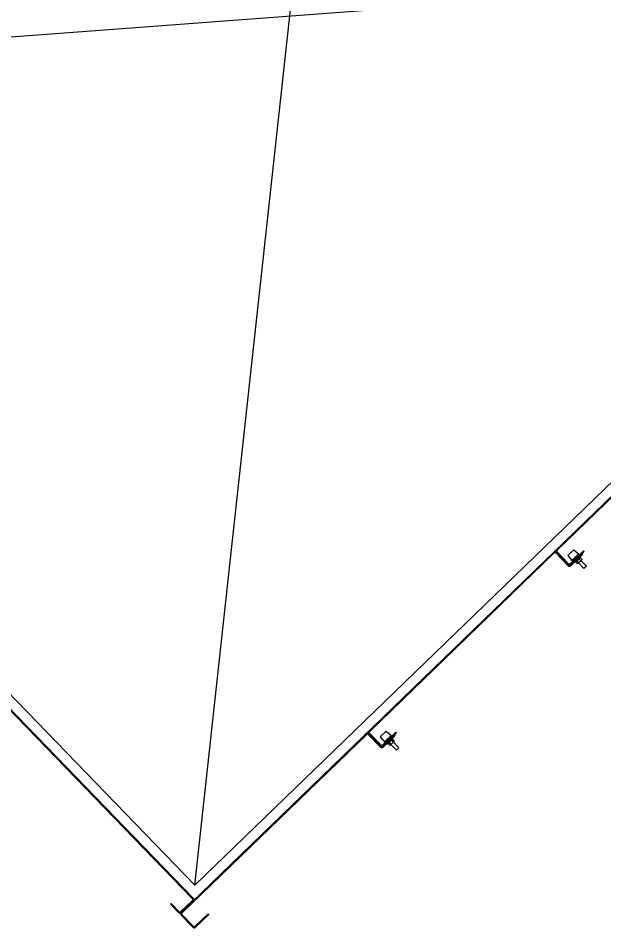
# Model space of a CAD drawing. Extents: x 468143 to 491361, y 1438528 to 1468730.
# Drawn here: x 490339.243 to 490342.058, y 1467622.87 to 1467627.245 of the extents above; entities that cross this region are included whole.
import ezdxf

# ---------------------------------------------------------------- set-up
doc = ezdxf.new("R2010")
doc.units = 0
doc.layers.add('Xreference_dp', color=7, linetype='Continuous')

msp = doc.modelspace()

# ---------------------------------------------------------------- linework, layer by layer
at = {"layer": 'Xreference_dp'}
for p, q in [((490340.0921, 1467623.0751), (490341.0051, 1467631.4252)), ((490340.0921, 1467623.0751), (490341.0051, 1467631.4252)), ((490344.87, 1467627.6308), (490340.0269, 1467622.9436)), ((490344.87, 1467627.6308), (490340.0269, 1467622.9436)), ((490344.7364, 1467627.5699), (490336.3528, 1467626.9388)), ((490344.7364, 1467627.5699), (490336.3528, 1467626.9388)), ((490344.7364, 1467627.5699), (490340.0921, 1467623.0751)), ((490344.7364, 1467627.5699), (490340.0921, 1467623.0751)), ((490336.2613, 1467626.9627), (490340.0846, 1467623.0122)), ((490336.2613, 1467626.9627), (490340.0846, 1467623.0122)), ((490336.3528, 1467626.9388), (490340.0921, 1467623.0751)), ((490336.3528, 1467626.9388), (490340.0921, 1467623.0751)), ((490343.0695, 1467625.8823), (490341.8333, 1467624.6859)), ((490343.0695, 1467625.8823), (490341.8333, 1467624.6859)), ((490341.8201, 1467624.6731), (490340.9316, 1467623.8132)), ((490341.8201, 1467624.6731), (490340.9316, 1467623.8132)), ((490341.8861, 1467624.6119), (490341.8271, 1467624.673)), ((490341.8861, 1467624.6119), (490341.8271, 1467624.673)), ((490341.8892, 1467624.6149), (490341.8301, 1467624.6759)), ((490341.8892, 1467624.6149), (490341.8301, 1467624.6759)), ((490341.8332, 1467624.6789), (490341.8889, 1467624.6215)), ((490341.8332, 1467624.6789), (490341.8889, 1467624.6215)), ((490341.9136, 1467624.6888), (490341.8853, 1467624.6614)), ((490341.9136, 1467624.6888), (490341.8853, 1467624.6614)), ((490341.8853, 1467624.6614), (490341.9051, 1467624.6374)), ((490341.8853, 1467624.6614), (490341.9051, 1467624.6374)), ((490341.8958, 1467624.6213), (490341.9599, 1467624.6834)), ((490341.8958, 1467624.6213), (490341.9599, 1467624.6834)), ((490341.9539, 1467624.6707), (490341.8961, 1467624.6148)), ((490341.9539, 1467624.6707), (490341.8961, 1467624.6148)), ((490341.8988, 1467624.6183), (490341.9629, 1467624.6803)), ((490341.8988, 1467624.6183), (490341.9629, 1467624.6803)), ((490341.9569, 1467624.6676), (490341.8991, 1467624.6117)), ((490341.9569, 1467624.6676), (490341.8991, 1467624.6117)), ((490341.9369, 1467624.6682), (490341.9051, 1467624.6374)), ((490341.9369, 1467624.6682), (490341.9051, 1467624.6374)), ((490341.9136, 1467624.6888), (490341.9369, 1467624.6682)), ((490341.9136, 1467624.6888), (490341.9369, 1467624.6682)), ((490341.9367, 1467624.6549), (490341.9367, 1467624.6541)), ((490341.9367, 1467624.6549), (490341.9367, 1467624.6541)), ((490341.9369, 1467624.6682), (490341.9368, 1467624.661)), ((490341.9369, 1467624.6682), (490341.9368, 1467624.661)), ((490341.9387, 1467624.6454), (490341.9478, 1467624.636)), ((490341.9387, 1467624.6454), (490341.9478, 1467624.636)), ((490341.9441, 1467624.6507), (490341.9456, 1467624.6545)), ((490341.9441, 1467624.6507), (490341.9456, 1467624.6545)), ((490341.9441, 1467624.6507), (490341.9533, 1467624.6413)), ((490341.9441, 1467624.6507), (490341.9533, 1467624.6413)), ((490341.9539, 1467624.6707), (490341.9569, 1467624.6676)), ((490341.9539, 1467624.6707), (490341.9569, 1467624.6676)), ((490341.9629, 1467624.6803), (490341.9599, 1467624.6834)), ((490341.9629, 1467624.6803), (490341.9599, 1467624.6834)), ((490341.9051, 1467624.6374), (490341.9123, 1467624.6373)), ((490341.9051, 1467624.6374), (490341.9123, 1467624.6373)), ((490341.9184, 1467624.6372), (490341.9192, 1467624.6372)), ((490341.9184, 1467624.6372), (490341.9192, 1467624.6372)), ((490341.9224, 1467624.6296), (490341.9185, 1467624.6283)), ((490341.9224, 1467624.6296), (490341.9185, 1467624.6283)), ((490341.9224, 1467624.6296), (490341.9315, 1467624.6202)), ((490341.9224, 1467624.6296), (490341.9315, 1467624.6202)), ((490341.9278, 1467624.6349), (490341.9369, 1467624.6255)), ((490341.9278, 1467624.6349), (490341.9369, 1467624.6255)), ((490341.9533, 1467624.6413), (490341.9315, 1467624.6202)), ((490341.9533, 1467624.6413), (490341.9315, 1467624.6202)), ((490341.9628, 1467624.5978), (490341.9365, 1467624.625)), ((490341.9628, 1467624.5978), (490341.9365, 1467624.625)), ((490341.9746, 1467624.6092), (490341.9483, 1467624.6364)), ((490341.9746, 1467624.6092), (490341.9483, 1467624.6364)), ((490341.9746, 1467624.6092), (490341.9628, 1467624.5978)), ((490341.9746, 1467624.6092), (490341.9628, 1467624.5978)), ((490340.0815, 1467623.0092), (490338.7499, 1467624.3851)), ((490340.0815, 1467623.0092), (490338.7499, 1467624.3851)), ((490341.0119, 1467623.8161), (490340.9836, 1467623.7887)), ((490341.0119, 1467623.8161), (490340.9836, 1467623.7887)), ((490341.0119, 1467623.8161), (490341.0352, 1467623.7955)), ((490341.0119, 1467623.8161), (490341.0352, 1467623.7955)), ((490340.9184, 1467623.8004), (490340.0299, 1467622.9405)), ((490340.9184, 1467623.8004), (490340.0299, 1467622.9405)), ((490340.9844, 1467623.7392), (490340.9253, 1467623.8003)), ((490340.9844, 1467623.7392), (490340.9253, 1467623.8003)), ((490340.9875, 1467623.7422), (490340.9284, 1467623.8032)), ((490340.9875, 1467623.7422), (490340.9284, 1467623.8032)), ((490340.9315, 1467623.8062), (490340.9871, 1467623.7488)), ((490340.9315, 1467623.8062), (490340.9871, 1467623.7488)), ((490340.9836, 1467623.7887), (490341.0034, 1467623.7647)), ((490340.9836, 1467623.7887), (490341.0034, 1467623.7647)), ((490340.9941, 1467623.7486), (490341.0582, 1467623.8107)), ((490340.9941, 1467623.7486), (490341.0582, 1467623.8107)), ((490341.0522, 1467623.798), (490340.9944, 1467623.7421)), ((490341.0522, 1467623.798), (490340.9944, 1467623.7421)), ((490340.9971, 1467623.7456), (490341.0612, 1467623.8076)), ((490340.9971, 1467623.7456), (490341.0612, 1467623.8076)), ((490341.0552, 1467623.7949), (490340.9974, 1467623.739)), ((490341.0552, 1467623.7949), (490340.9974, 1467623.739)), ((490341.0352, 1467623.7955), (490341.0034, 1467623.7647)), ((490341.0352, 1467623.7955), (490341.0034, 1467623.7647)), ((490341.035, 1467623.7822), (490341.035, 1467623.7814)), ((490341.035, 1467623.7822), (490341.035, 1467623.7814)), ((490341.0352, 1467623.7955), (490341.0351, 1467623.7883)), ((490341.0352, 1467623.7955), (490341.0351, 1467623.7883)), ((490341.037, 1467623.7727), (490341.0461, 1467623.7633)), ((490341.037, 1467623.7727), (490341.0461, 1467623.7633)), ((490341.0424, 1467623.778), (490341.0439, 1467623.7818)), ((490341.0424, 1467623.778), (490341.0439, 1467623.7818)), ((490341.0424, 1467623.778), (490341.0515, 1467623.7686)), ((490341.0424, 1467623.778), (490341.0515, 1467623.7686)), ((490341.0522, 1467623.798), (490341.0552, 1467623.7949)), ((490341.0522, 1467623.798), (490341.0552, 1467623.7949)), ((490341.0612, 1467623.8076), (490341.0582, 1467623.8107)), ((490341.0612, 1467623.8076), (490341.0582, 1467623.8107)), ((490341.0034, 1467623.7647), (490341.0106, 1467623.7646)), ((490341.0034, 1467623.7647), (490341.0106, 1467623.7646)), ((490341.0166, 1467623.7645), (490341.0175, 1467623.7645)), ((490341.0166, 1467623.7645), (490341.0175, 1467623.7645)), ((490341.0206, 1467623.7569), (490341.0168, 1467623.7556)), ((490341.0206, 1467623.7569), (490341.0168, 1467623.7556)), ((490341.0206, 1467623.7569), (490341.0298, 1467623.7475)), ((490341.0206, 1467623.7569), (490341.0298, 1467623.7475)), ((490341.0261, 1467623.7622), (490341.0352, 1467623.7528)), ((490341.0261, 1467623.7622), (490341.0352, 1467623.7528)), ((490341.0515, 1467623.7686), (490341.0298, 1467623.7475)), ((490341.0515, 1467623.7686), (490341.0298, 1467623.7475)), ((490341.0611, 1467623.7251), (490341.0347, 1467623.7523)), ((490341.0611, 1467623.7251), (490341.0347, 1467623.7523)), ((490341.0729, 1467623.7365), (490341.0465, 1467623.7637)), ((490341.0729, 1467623.7365), (490341.0465, 1467623.7637)), ((490341.0729, 1467623.7365), (490341.0611, 1467623.7251)), ((490341.0729, 1467623.7365), (490341.0611, 1467623.7251)), ((490339.9746, 1467622.9843), (490339.9777, 1467622.9873)), ((490339.9746, 1467622.9843), (490339.9777, 1467622.9873)), ((490339.9746, 1467622.9843), (490340.0139, 1467622.9438)), ((490339.9746, 1467622.9843), (490340.0139, 1467622.9438)), ((490339.9777, 1467622.9873), (490340.017, 1467622.9468)), ((490339.9777, 1467622.9873), (490340.017, 1467622.9468)), ((490340.0239, 1467622.9467), (490340.0814, 1467623.0023)), ((490340.0239, 1467622.9467), (490340.0814, 1467623.0023)), ((490340.0847, 1467623.0121), (490340.091, 1467623.0056)), ((490340.0847, 1467623.0121), (490340.091, 1467623.0056)), ((490340.0267, 1467622.9305), (490340.0823, 1467622.8731)), ((490340.0267, 1467622.9305), (490340.0823, 1467622.8731)), ((490340.0298, 1467622.9335), (490340.0854, 1467622.876)), ((490340.0298, 1467622.9335), (490340.0854, 1467622.876)), ((490340.0924, 1467622.8759), (490340.1565, 1467622.938)), ((490340.0924, 1467622.8759), (490340.1565, 1467622.938)), ((490340.0954, 1467622.8728), (490340.1594, 1467622.9349)), ((490340.0954, 1467622.8728), (490340.1594, 1467622.9349)), ((490340.1594, 1467622.9349), (490340.1565, 1467622.938)), ((490340.1594, 1467622.9349), (490340.1565, 1467622.938))]:
    msp.add_line(p, q, dxfattribs=at)
for centre, radius, start, end in [((490341.8235, 1467624.6695), 0.00922, 44.063, 134.063), ((490341.8235, 1467624.6695), 0.00922, 44.063, 134.063), ((490341.8235, 1467624.6695), 0.00492, 44.063, 134.063), ((490341.8235, 1467624.6695), 0.00492, 44.063, 134.063), ((490341.8368, 1467624.6824), 0.00922, 134.063, 224.063), ((490341.8368, 1467624.6824), 0.00922, 134.063, 224.063), ((490341.8368, 1467624.6824), 0.00492, 134.063, 224.063), ((490341.8368, 1467624.6824), 0.00492, 134.063, 224.063), ((490341.9343, 1467624.6581), 0.0134, 289.0406, 291.9474), ((490341.9343, 1467624.6581), 0.0134, 289.0406, 291.9474), ((490341.9449, 1467624.6548), 0.00082, 339.063, 134.063), ((490341.9449, 1467624.6548), 0.00082, 339.063, 134.063), ((490341.8924, 1467624.6249), 0.00922, 224.063, 314.063), ((490341.8924, 1467624.6249), 0.00922, 224.063, 314.063), ((490341.8927, 1467624.6184), 0.00922, 224.063, 314.063), ((490341.8927, 1467624.6184), 0.00922, 224.063, 314.063), ((490341.8924, 1467624.6249), 0.00492, 224.063, 314.063), ((490341.8924, 1467624.6249), 0.00492, 224.063, 314.063), ((490341.8927, 1467624.6184), 0.00492, 224.063, 314.063), ((490341.8927, 1467624.6184), 0.00492, 224.063, 314.063), ((490341.9182, 1467624.6291), 0.00082, 134.063, 289.063), ((490341.9182, 1467624.6291), 0.00082, 134.063, 289.063), ((490341.9156, 1467624.6395), 0.013, 336.133, 339.1312), ((490341.9156, 1467624.6395), 0.013, 336.133, 339.1312), ((490340.935, 1467623.8097), 0.00922, 134.063, 224.063), ((490340.935, 1467623.8097), 0.00922, 134.063, 224.063), ((490340.9218, 1467623.7968), 0.00922, 44.063, 134.063), ((490340.9218, 1467623.7968), 0.00922, 44.063, 134.063), ((490340.9218, 1467623.7968), 0.00492, 44.063, 134.063), ((490340.9218, 1467623.7968), 0.00492, 44.063, 134.063), ((490340.935, 1467623.8097), 0.00492, 134.063, 224.063), ((490340.935, 1467623.8097), 0.00492, 134.063, 224.063), ((490341.0326, 1467623.7854), 0.0134, 289.0406, 291.9474), ((490341.0326, 1467623.7854), 0.0134, 289.0406, 291.9474), ((490341.0431, 1467623.7821), 0.00082, 339.063, 134.063), ((490341.0431, 1467623.7821), 0.00082, 339.063, 134.063), ((490340.9907, 1467623.7522), 0.00922, 224.063, 314.063), ((490340.9907, 1467623.7522), 0.00922, 224.063, 314.063), ((490340.991, 1467623.7457), 0.00922, 224.063, 314.063), ((490340.991, 1467623.7457), 0.00922, 224.063, 314.063), ((490340.9907, 1467623.7522), 0.00492, 224.063, 314.063), ((490340.9907, 1467623.7522), 0.00492, 224.063, 314.063), ((490340.991, 1467623.7457), 0.00492, 224.063, 314.063), ((490340.991, 1467623.7457), 0.00492, 224.063, 314.063), ((490341.0165, 1467623.7563), 0.00082, 134.063, 289.063), ((490341.0165, 1467623.7563), 0.00082, 134.063, 289.063), ((490341.0139, 1467623.7668), 0.013, 336.133, 339.1312), ((490341.0139, 1467623.7668), 0.013, 336.133, 339.1312), ((490340.078, 1467623.0058), 0.00492, 314.063, 44.063), ((490340.078, 1467623.0058), 0.00492, 314.063, 44.063), ((490340.078, 1467623.0058), 0.00922, 314.063, 44.063), ((490340.078, 1467623.0058), 0.00922, 314.063, 44.063), ((490340.0205, 1467622.9502), 0.00922, 224.063, 314.063), ((490340.0205, 1467622.9502), 0.00922, 224.063, 314.063), ((490340.0205, 1467622.9502), 0.00492, 224.063, 314.063), ((490340.0205, 1467622.9502), 0.00492, 224.063, 314.063), ((490340.0333, 1467622.9369), 0.00922, 134.063, 224.063), ((490340.0333, 1467622.9369), 0.00922, 134.063, 224.063), ((490340.0333, 1467622.9369), 0.00492, 134.063, 224.063), ((490340.0333, 1467622.9369), 0.00492, 134.063, 224.063), ((490340.0889, 1467622.8795), 0.00922, 224.063, 314.063), ((490340.0889, 1467622.8795), 0.00922, 224.063, 314.063), ((490340.0889, 1467622.8795), 0.00492, 224.063, 314.063), ((490340.0889, 1467622.8795), 0.00492, 224.063, 314.063)]:
    msp.add_arc(centre, radius, start, end, dxfattribs=at)
for points in [[(490341.9339, 1467624.6395), (490341.9344, 1467624.6399), (490341.9353, 1467624.6408), (490341.9369, 1467624.6428), (490341.938, 1467624.6444), (490341.9387, 1467624.6454)], [(490341.9339, 1467624.6395), (490341.9344, 1467624.6399), (490341.9353, 1467624.6408), (490341.9369, 1467624.6428), (490341.938, 1467624.6444), (490341.9387, 1467624.6454)], [(490341.9393, 1467624.6457), (490341.9396, 1467624.6458), (490341.9402, 1467624.646), (490341.941, 1467624.6465), (490341.9417, 1467624.647), (490341.9423, 1467624.6476), (490341.9429, 1467624.6483), (490341.9434, 1467624.649), (490341.9438, 1467624.6498), (490341.944, 1467624.6504), (490341.9441, 1467624.6507)], [(490341.9393, 1467624.6457), (490341.9396, 1467624.6458), (490341.9402, 1467624.646), (490341.941, 1467624.6465), (490341.9417, 1467624.647), (490341.9423, 1467624.6476), (490341.9429, 1467624.6483), (490341.9434, 1467624.649), (490341.9438, 1467624.6498), (490341.944, 1467624.6504), (490341.9441, 1467624.6507)], [(490341.9224, 1467624.6296), (490341.9227, 1467624.6297), (490341.9232, 1467624.6299), (490341.9241, 1467624.6303), (490341.9248, 1467624.6308), (490341.9255, 1467624.6313), (490341.9261, 1467624.632), (490341.9267, 1467624.6327), (490341.9272, 1467624.6334), (490341.9274, 1467624.634), (490341.9276, 1467624.6343)], [(490341.9224, 1467624.6296), (490341.9227, 1467624.6297), (490341.9232, 1467624.6299), (490341.9241, 1467624.6303), (490341.9248, 1467624.6308), (490341.9255, 1467624.6313), (490341.9261, 1467624.632), (490341.9267, 1467624.6327), (490341.9272, 1467624.6334), (490341.9274, 1467624.634), (490341.9276, 1467624.6343)], [(490341.9278, 1467624.6349), (490341.9289, 1467624.6355), (490341.9305, 1467624.6366), (490341.9325, 1467624.6382), (490341.9335, 1467624.639), (490341.9339, 1467624.6395)], [(490341.9278, 1467624.6349), (490341.9289, 1467624.6355), (490341.9305, 1467624.6366), (490341.9325, 1467624.6382), (490341.9335, 1467624.639), (490341.9339, 1467624.6395)], [(490341.0322, 1467623.7668), (490341.0326, 1467623.7672), (490341.0335, 1467623.7681), (490341.0352, 1467623.7701), (490341.0363, 1467623.7717), (490341.037, 1467623.7727)], [(490341.0322, 1467623.7668), (490341.0326, 1467623.7672), (490341.0335, 1467623.7681), (490341.0352, 1467623.7701), (490341.0363, 1467623.7717), (490341.037, 1467623.7727)], [(490341.0376, 1467623.773), (490341.0379, 1467623.7731), (490341.0385, 1467623.7733), (490341.0392, 1467623.7738), (490341.04, 1467623.7743), (490341.0406, 1467623.7749), (490341.0412, 1467623.7756), (490341.0417, 1467623.7763), (490341.0421, 1467623.7771), (490341.0423, 1467623.7777), (490341.0424, 1467623.778)], [(490341.0376, 1467623.773), (490341.0379, 1467623.7731), (490341.0385, 1467623.7733), (490341.0392, 1467623.7738), (490341.04, 1467623.7743), (490341.0406, 1467623.7749), (490341.0412, 1467623.7756), (490341.0417, 1467623.7763), (490341.0421, 1467623.7771), (490341.0423, 1467623.7777), (490341.0424, 1467623.778)], [(490341.0206, 1467623.7569), (490341.0209, 1467623.757), (490341.0215, 1467623.7572), (490341.0223, 1467623.7576), (490341.0231, 1467623.7581), (490341.0238, 1467623.7586), (490341.0244, 1467623.7593), (490341.025, 1467623.76), (490341.0254, 1467623.7607), (490341.0257, 1467623.7613), (490341.0258, 1467623.7616)], [(490341.0206, 1467623.7569), (490341.0209, 1467623.757), (490341.0215, 1467623.7572), (490341.0223, 1467623.7576), (490341.0231, 1467623.7581), (490341.0238, 1467623.7586), (490341.0244, 1467623.7593), (490341.025, 1467623.76), (490341.0254, 1467623.7607), (490341.0257, 1467623.7613), (490341.0258, 1467623.7616)], [(490341.0261, 1467623.7622), (490341.0272, 1467623.7628), (490341.0288, 1467623.7639), (490341.0308, 1467623.7655), (490341.0317, 1467623.7663), (490341.0322, 1467623.7668)], [(490341.0261, 1467623.7622), (490341.0272, 1467623.7628), (490341.0288, 1467623.7639), (490341.0308, 1467623.7655), (490341.0317, 1467623.7663), (490341.0322, 1467623.7668)]]:
    msp.add_open_spline(points, degree=3, dxfattribs=at)

doc.saveas('drawing.dxf')
